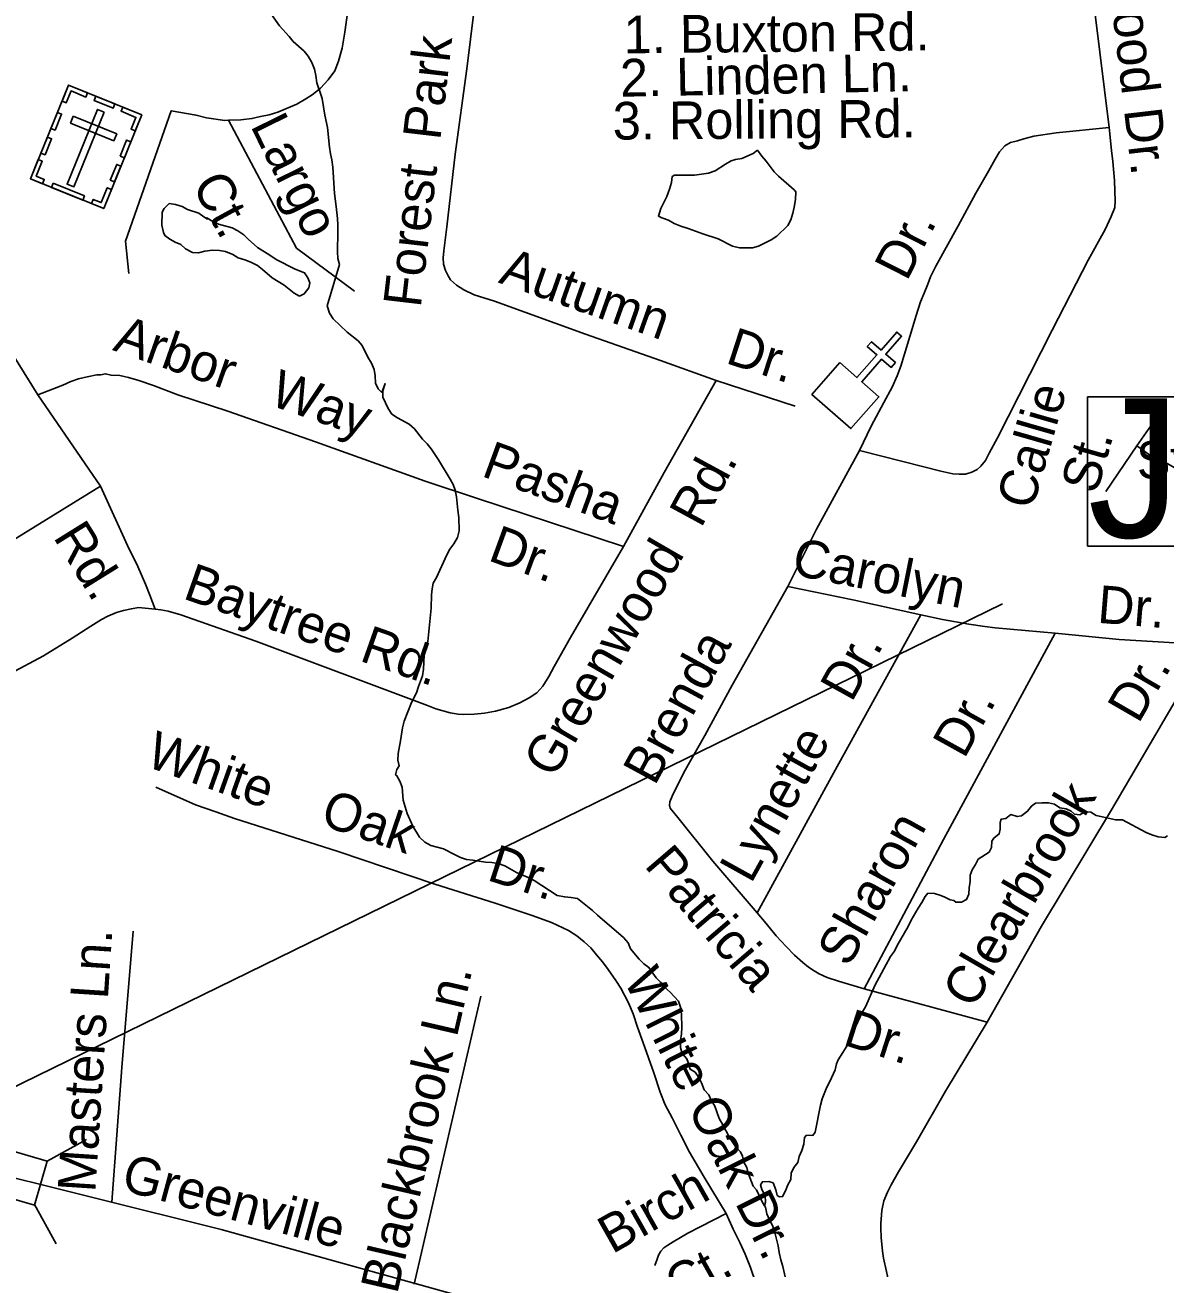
# Model space of a CAD drawing. Extents: x 2290055 to 2389491, y 66597 to 237875.
# Drawn here: x 2341823 to 2344693, y 165234 to 168365 of the extents above; entities that cross this region are included whole.
import ezdxf

# ---------------------------------------------------------------- set-up
doc = ezdxf.new("R2010")
doc.units = 0
for name, color, linetype in [('Exist Cultural Cemetery CELL', 7, 'Continuous'), ('Exist Cultural Church CELL', 7, 'Continuous'), ('Exist Hydrographic Creek Single Shore', 7, 'Continuous'), ('Exist Hydrographic Pond Under 1500 Sq Ft', 7, 'Continuous'), ('Exist Road Non-System Structure Non-Sys Other Number Label', 7, 'Continuous'), ('Exist Road Non-System Type 51', 7, 'Continuous'), ('Exist Road Non-System Type 51 Label', 7, 'Continuous')]:
    doc.layers.add(name, color=color, linetype=linetype)

msp = doc.modelspace()

# ---------------------------------------------------------------- linework, layer by layer
at = {"layer": 'Exist Cultural Cemetery CELL'}
for points in [[(2341932.7, 168213.1), (2342117.1, 168138.1), (2342021.2, 167902.2), (2341836.8, 167977.2)], [(2341916.4, 168173), (2341926.9, 168168.7), (2341939, 168198.5), (2341976.6, 168183.2), (2341980.8, 168193.6), (2341932.7, 168213.1)], [(2342001.3, 168185.2), (2342049.3, 168165.7), (2342045, 168155.1), (2341997, 168174.6)], [(2342022.6, 168144.9), (2342005.3, 168151.9), (2341928.9, 167964.1), (2341946.2, 167957)], [(2342100.8, 168097.9), (2342090.3, 168102.2), (2342102.4, 168132), (2342064.9, 168147.3), (2342069.1, 168157.6), (2342117.1, 168138)], [(2341888.4, 168104.3), (2341904.7, 168144.4), (2341915.3, 168140.1), (2341899, 168100)], [(2341944.8, 168134.7), (2341937.8, 168117.4), (2342046.9, 168073), (2342053.9, 168090.3)], [(2341863.1, 168042), (2341879.4, 168082.2), (2341889.9, 168077.9), (2341873.6, 168037.7)], [(2342062.7, 168034.5), (2342079, 168074.6), (2342089.6, 168070.4), (2342073.3, 168030.2)], [(2341867.4, 167964.8), (2341871.7, 167975.5), (2341851.4, 167983.7), (2341866.6, 168021.2), (2341856.3, 168025.4), (2341836.7, 167977.3)], [(2342037.9, 167973.5), (2342054.2, 168013.6), (2342064.7, 168009.3), (2342048.4, 167969.2)], [(2341894.3, 167966.2), (2341972.9, 167934.3), (2341968.6, 167923.7), (2341890, 167955.7)], [(2341990.5, 167914.7), (2341994.8, 167925.4), (2342015.2, 167917.1), (2342030.4, 167954.5), (2342040.7, 167950.3), (2342021.2, 167902.2)]]:
    msp.add_lwpolyline(points, close=True, dxfattribs=at)
at = {"layer": 'Exist Cultural Church CELL'}
msp.add_lwpolyline([(2343874.2, 167514.2), (2343917.1, 167476.7), (2343967.3, 167533.9), (2343943.3, 167555), (2343953.9, 167567), (2343977.9, 167545.9), (2344017.6, 167591), (2344029.6, 167580.5), (2343989.9, 167535.3), (2344014, 167514.2), (2344003.4, 167502.2), (2343979.4, 167523.3), (2343929.1, 167466.1), (2343972.3, 167428), (2343902, 167348), (2343803.9, 167434.3)], close=True, dxfattribs=at)
at = {"layer": 'Exist Hydrographic Creek Single Shore'}
for points in [[(2342584, 167657.6), (2342614.7, 167761), (2342611, 167776.8), (2342609.7, 167793.4), (2342611, 167843.5), (2342611, 167861.3), (2342610, 167877), (2342606.7, 167907.7), (2342602.2, 167940), (2342597.7, 168006.4), (2342595.5, 168024.6), (2342592, 168040.1), (2342589.5, 168056.9), (2342584.5, 168106.2), (2342578, 168137.3), (2342571.2, 168179.7), (2342557.5, 168219), (2342555.5, 168237), (2342552, 168253.5), (2342545, 168270.3), (2342535.7, 168286.2), (2342526, 168298.5), (2342498.2, 168322.7), (2342488, 168335.6), (2342464, 168362.6), (2342423.2, 168419.4)], [(2342584, 167657.6), (2342584.2, 167654.5), (2342589.7, 167638.8), (2342598.5, 167624.3), (2342634.2, 167591.1), (2342661.5, 167568.9), (2342672.2, 167557.1), (2342686.5, 167528), (2342695.2, 167513.2), (2342702, 167497), (2342704.7, 167481.1), (2342705.5, 167462.5), (2342712, 167448.2), (2342721.5, 167439), (2342729.7, 167461.4), (2342724, 167443), (2342724, 167427.4), (2342737, 167398.5), (2342746.7, 167384.8), (2342761, 167374.8), (2342790, 167359.1), (2342803.5, 167347.2), (2342823.5, 167321.8), (2342835.5, 167310.1), (2342845.7, 167296.8), (2342864, 167269.2), (2342893.7, 167220.9), (2342900.5, 167207.5), (2342905.5, 167193.1), (2342909.2, 167176.1), (2342912.7, 167142.5), (2342915.5, 167124), (2342916, 167090.7), (2342911.5, 167073.5), (2342902.2, 167057.9), (2342892.5, 167044.6), (2342884.7, 167030.5), (2342859, 166972.8), (2342850.7, 166959), (2342848, 166944.2), (2342846.5, 166929.3), (2342845.2, 166896.1), (2342837, 166811.7), (2342832.5, 166797.4), (2342827.7, 166778.2), (2342826.2, 166742.2), (2342824, 166725), (2342813.7, 166698.3), (2342809, 166682.2), (2342796.2, 166658.1), (2342777.2, 166610.8), (2342773.5, 166594.8), (2342768.7, 166561.6), (2342762.5, 166529.5), (2342762, 166513.3), (2342765.2, 166498.5), (2342759.5, 166489.8), (2342755.7, 166476.4), (2342759.2, 166473.8), (2342766.5, 166459.7), (2342772.5, 166445), (2342775, 166412.5), (2342785.5, 166378.8), (2342799, 166346.5), (2342816.2, 166318.8), (2342829.2, 166306.7), (2342845, 166298.1), (2342876.5, 166289.4), (2342904, 166275.1), (2342919.5, 166268.1), (2342934.5, 166262.6), (2342950.2, 166261.1), (2342982, 166255.8), (2342998.2, 166255.3), (2343014, 166252.6), (2343030.7, 166247.1), (2343060.5, 166230.3), (2343089.5, 166217.7), (2343105, 166209.9), (2343163, 166172.2), (2343181.7, 166168.7), (2343197.2, 166167.5), (2343214, 166164.2), (2343252, 166134.6), (2343264, 166122.4), (2343329.5, 166066.7), (2343341, 166052.6), (2343347.5, 166038.2), (2343368.7, 166012.1), (2343380.5, 165999.8), (2343393.5, 165991), (2343411.5, 165964.5), (2343423, 165953.6), (2343433.2, 165941.5), (2343447, 165928.9), (2343468.2, 165905.9), (2343473.2, 165890.9), (2343476, 165873.2), (2343476.2, 165839.6), (2343475.2, 165823.8)], [(2343684.8, 165390.6), (2343687, 165399.6), (2343686.5, 165416.2), (2343678, 165431.3), (2343674.7, 165443.4), (2343679.2, 165451.2), (2343695.2, 165452.2), (2343706, 165448.1), (2343713.2, 165430.8), (2343716, 165416.6), (2343722.5, 165412.9), (2343730, 165413.9), (2343737, 165427.9), (2343743.5, 165443.7), (2343751, 165457.2), (2343752, 165473), (2343758.2, 165486.7), (2343768.7, 165499.9), (2343772, 165514.7), (2343778.5, 165530), (2343783.2, 165546.2), (2343785, 165562.2), (2343790.5, 165568.3), (2343806.5, 165568), (2343811.7, 165576.1), (2343825.7, 165644.3), (2343830, 165660.3), (2343841.5, 165689.8), (2343849, 165704), (2343862, 165732.8), (2343865.7, 165747.8), (2343869.7, 165758), (2343897.5, 165801.9), (2343909.5, 165832.1), (2343930.7, 165877.2), (2343939.5, 165893.4), (2343962.2, 165945.4), (2344002, 166018.9), (2344011.5, 166031.9), (2344018.5, 166046.2), (2344046, 166094.1), (2344053.5, 166110.1), (2344071.2, 166139.9), (2344080.7, 166154.1), (2344089, 166169.2), (2344096, 166178.1), (2344112.5, 166176.8), (2344128, 166171.9), (2344138.7, 166168.2), (2344152.2, 166161.4), (2344160.7, 166159.6), (2344165.7, 166155), (2344180.7, 166155.4), (2344193, 166161.8), (2344199.2, 166175.1), (2344200, 166191.3), (2344202.5, 166207.1), (2344202.5, 166223), (2344207, 166236.9), (2344216, 166250.3), (2344222.5, 166263.7), (2344249.7, 166281.2), (2344256.2, 166292.9), (2344257, 166308.8), (2344261.5, 166316.8), (2344275.5, 166327.1), (2344278, 166339.3), (2344278, 166355.6), (2344280.5, 166364.7), (2344292, 166366.2), (2344304.5, 166376.1), (2344320.5, 166370.9), (2344331.5, 166373.1), (2344346.5, 166384.5), (2344356.2, 166397.3), (2344367, 166404.3), (2344382.5, 166405.8), (2344399, 166405.8), (2344414.7, 166402.1), (2344427.5, 166392.7), (2344443.7, 166390.6), (2344456.2, 166384.9), (2344464.7, 166377.2), (2344478.5, 166375.3), (2344490.5, 166382.9), (2344506, 166381.7), (2344519, 166373.2), (2344568.5, 166362.6), (2344585.7, 166362.5), (2344645.2, 166330.8), (2344659.7, 166324.7), (2344675.5, 166320.2), (2344692, 166318), (2344698.7, 166322.1)], [(2343475.2, 165823.8), (2343472.7, 165807.3), (2343473.2, 165788.9), (2343477.7, 165774.1), (2343488.7, 165760.5), (2343492.7, 165751.1), (2343497, 165734.6), (2343509.7, 165727.2), (2343519, 165713.7), (2343526.2, 165700.3), (2343533, 165682.6), (2343544.5, 165670.2), (2343550.5, 165656.4), (2343559.5, 165641.7), (2343570.7, 165610.4), (2343580, 165594.6), (2343596, 165564.2), (2343604.5, 165549.7), (2343613.5, 165537.3), (2343624, 165526.1), (2343629.5, 165515.4), (2343632.2, 165500.6), (2343640, 165487.3), (2343643.2, 165472.5), (2343655.7, 165439.9), (2343664.5, 165430.8), (2343679, 165400.7), (2343684.8, 165390.6)], [(2343684.8, 165390.6), (2343686.7, 165387.1), (2343690.7, 165370.2), (2343697, 165355), (2343705, 165341.4), (2343709.7, 165326.3), (2343718.5, 165289.4), (2343721.5, 165273.2), (2343726, 165254.5), (2343731, 165237.9), (2343739, 165200.6), (2343744, 165169.9), (2343748, 165153.3), (2343750, 165134.5), (2343750.7, 165117.1), (2343750.5, 165080.2), (2343745.2, 165061.5), (2343744, 165042.1), (2343752.7, 165010.4), (2343753.5, 164994.5), (2343765.2, 164962.5), (2343773.7, 164952.9), (2343779, 164945.6), (2343776.2, 164901.9)]]:
    msp.add_lwpolyline(points, dxfattribs=at)
at = {"layer": 'Exist Hydrographic Pond Under 1500 Sq Ft'}
for points in [[(2343621.7, 167803.1), (2343604, 167807.8), (2343568, 167826.3), (2343529.7, 167838.2), (2343492.5, 167852.4), (2343474.2, 167857.7), (2343457, 167864.7), (2343443, 167872.7), (2343426, 167878.6), (2343417.5, 167883.4), (2343424, 167902.1), (2343438.7, 167932.6), (2343445.5, 167951.1), (2343450.7, 167967.6), (2343452.2, 167983.4), (2343458, 167986.5), (2343508.2, 167986.2), (2343543.7, 167991.3), (2343560.5, 167997.2), (2343586.2, 168014), (2343601, 168022.6), (2343611.7, 168026), (2343627.5, 168028), (2343656, 168040.8), (2343666.5, 168049.2), (2343677.5, 168034), (2343688.7, 168022), (2343709, 167994.7), (2343719.7, 167983.5), (2343759.2, 167949.4), (2343763.7, 167944.2), (2343762.2, 167925.1), (2343759, 167905.8), (2343756, 167890.3), (2343751.2, 167874.1), (2343743.5, 167860), (2343715.2, 167832.4), (2343701.7, 167823.8), (2343669.2, 167807.2), (2343654, 167803.7), (2343621.7, 167803.1)], [(2342514, 167681.9), (2342500.7, 167689.5), (2342475.5, 167709.1), (2342445.5, 167727.4), (2342420.7, 167748.7), (2342408, 167758.5), (2342391.2, 167767.4), (2342376.7, 167772.9), (2342360, 167777.9), (2342346.5, 167786.7), (2342328, 167794.1), (2342312.7, 167796.7), (2342295.5, 167797.6), (2342276.2, 167795.3), (2342259.5, 167790.8), (2342244.5, 167791.3), (2342227.2, 167800.4), (2342215.5, 167811.5), (2342201.5, 167817.3), (2342188, 167825), (2342175.5, 167834.3), (2342171.7, 167841.7), (2342167.7, 167860.3), (2342168.5, 167893.1), (2342173.5, 167902.7), (2342185.7, 167914.9), (2342202, 167912.3), (2342218.5, 167907.3), (2342232, 167900.3), (2342261, 167890.5), (2342273, 167881.1), (2342282.2, 167875.9), (2342281, 167879.2), (2342295.7, 167869.9), (2342310.2, 167862.8), (2342345, 167853.7), (2342359, 167846.3), (2342374, 167836.3), (2342385, 167825), (2342408.5, 167804.2), (2342439.2, 167784.9), (2342455.5, 167773.6), (2342503.5, 167749.5), (2342527, 167740.3), (2342535.2, 167727.4), (2342540.5, 167715.6), (2342537.5, 167702.9), (2342526, 167687.1), (2342514, 167681.9)]]:
    msp.add_lwpolyline(points, dxfattribs=at)
at = {"layer": 'Exist Road Non-System Structure Non-Sys Other Number Label'}
for p, q in [((2341778.7, 165681.2), (2344283.4, 166906.5)), ((2341878.8, 165502.8), (2341978, 165557.3)), ((2341847.2, 165394.1), (2341901.8, 165294.9))]:
    msp.add_line(p, q, dxfattribs=at)
for points in [[(2345743, 167427.8), (2344497.7, 167427.8), (2344497.7, 167052.2), (2345743, 167052.2)], [(2341640.9, 165572.4), (2341878.9, 165503.3), (2341846.7, 165392.1), (2341608.6, 165461.2)]]:
    msp.add_lwpolyline(points, close=True, dxfattribs=at)
at = {"layer": 'Exist Road Non-System Type 51'}
for p, q in [((2343562.8, 167469), (2343761.3, 167404.6)), ((2341855.6, 167433.2), (2342013, 167203.3)), ((2342013, 167203.3), (2341542.1, 166912.7)), ((2343329.2, 167051.4), (2342959.6, 167173.2)), ((2343935.6, 165937.2), (2344245.1, 165853.3))]:
    msp.add_line(p, q, dxfattribs=at)
for points in [[(2344478.4, 168747.5), (2344516.5, 168390.9), (2344552.1, 168106.1)], [(2342680.1, 168742.6), (2342652.6, 168523.2), (2342627.8, 168346.3), (2342621.2, 168306), (2342612.6, 168273.5), (2342603.4, 168249.2), (2342586.3, 168226.5), (2342567.1, 168205.7), (2342561.6, 168201.4)], [(2342993.8, 168702.8), (2342962.6, 168479.4), (2342935.4, 168254.5), (2342905.8, 168039), (2342885.2, 167856.3), (2342877.7, 167796), (2342876.1, 167777.9), (2342876.8, 167761.8), (2342881.7, 167745.9), (2342888.1, 167732.4), (2342894.4, 167722.5), (2342909, 167709.2), (2342927.5, 167697.8), (2342954, 167684.8), (2343004.5, 167668.7), (2343233.9, 167585.9), (2343422.6, 167519.2), (2343562.8, 167469)], [(2342561.6, 168201.4), (2342545.8, 168188.8), (2342530.4, 168178.4), (2342507, 168165.3), (2342481.1, 168154.4), (2342459.5, 168145.4), (2342437.8, 168138.6), (2342416, 168133.8), (2342394.2, 168129), (2342366.4, 168125.9), (2342335.7, 168124.7)], [(2342253.7, 168137.2), (2342191.2, 168148.4), (2342076.5, 167820.4), (2342084.7, 167738.3)], [(2342335.7, 168124.7), (2342326.4, 168124.3), (2342280.3, 168130.4), (2342253.7, 168137.2), (2342250.6, 168138.2)], [(2342506.2, 167802.8), (2342335.7, 168124.7)], [(2344552.1, 168106.1), (2344418.4, 168092.9), (2344362.6, 168084.8), (2344336.9, 168077.9), (2344321, 168073), (2344303.5, 168068.4), (2344289.7, 168059.9), (2344276.2, 168045.3), (2344265.1, 168026.8), (2344248.2, 167996.3), (2344216.3, 167940.9), (2344171.6, 167859), (2344115.6, 167757), (2344102.5, 167730.2), (2344095.4, 167711.9), (2344086.1, 167689.5), (2344077.1, 167667.2), (2344066.4, 167633), (2344050.4, 167580.2), (2344027.4, 167505.4), (2344018.6, 167480.8), (2344005.6, 167452.3), (2343985.1, 167413.5), (2343953.3, 167354.4), (2343923.9, 167293.2)], [(2344552.1, 168106.1), (2344558.3, 168048.6), (2344561.4, 168020.5), (2344565.2, 167972.7), (2344566.3, 167946.8), (2344567.3, 167920.9), (2344566, 167904.8), (2344556.7, 167882.4), (2344542.2, 167849.7), (2344499, 167772.2), (2344408.2, 167596.3), (2344324.5, 167430.8), (2344270.9, 167325), (2344250.1, 167286.1), (2344241, 167267.7), (2344229.4, 167253.1), (2344219.9, 167244.9), (2344206, 167238.1), (2344190.5, 167233.5), (2344174.4, 167232.9), (2344158.3, 167234.2), (2344128.1, 167241.2), (2344085.7, 167251.4), (2343923.9, 167293.2)], [(2341597.1, 167845.4), (2341740.3, 167616.7), (2341855.6, 167433.2)], [(2342506.2, 167802.8), (2342652.9, 167694.6)], [(2342959.6, 167173.2), (2342830.4, 167215.8), (2342554.4, 167314.8), (2342333.4, 167392.1), (2342207.7, 167433.4), (2342146.7, 167456.9), (2342110.1, 167469.5), (2342083.9, 167476.4), (2342061.8, 167481.4), (2342039.7, 167482.5), (2342025.5, 167486.2), (2342013.8, 167483.5), (2342003.6, 167483.1), (2341979.8, 167478.2), (2341958, 167473.4), (2341938.3, 167466.7), (2341918.6, 167457.7), (2341855.6, 167433.2)], [(2343562.8, 167469), (2343431.8, 167237.6), (2343329.2, 167051.4)], [(2344621.8, 167304.9), (2344692, 167405.2)], [(2343923.9, 167293.2), (2343815.6, 167094.6), (2343743.5, 166950)], [(2344543.4, 167189.6), (2344621.8, 167304.9)], [(2345064.6, 167251.6), (2345051.9, 167240), (2345028.5, 167221), (2345016.8, 167211.5), (2344999.2, 167202), (2344983.5, 167196.3), (2344958.1, 167190.6), (2344930.7, 167188.7), (2344902.7, 167186.4), (2344856.5, 167194.4), (2344809.6, 167205.8), (2344756.8, 167226.7), (2344700.1, 167258.9), (2344657.1, 167279.8), (2344629.7, 167298.8), (2344621.8, 167304.9)], [(2342013, 167203.3), (2342085, 167044.2), (2342104.5, 167006.9), (2342117.9, 166975.6), (2342126.5, 166955.9), (2342137.5, 166928.4), (2342151, 166892.9)], [(2343329.2, 167051.4), (2343196.2, 166822), (2343155.1, 166748.5), (2343142, 166724), (2343126.9, 166699.4), (2343111.8, 166682.8), (2343092.3, 166669.9), (2343068.8, 166657.1), (2343041.1, 166645.8), (2343007.6, 166636.6), (2342979.6, 166631.6), (2342953.8, 166628.6), (2342927.9, 166627.6), (2342913.7, 166629), (2342893.6, 166632.1), (2342857.1, 166642.5), (2342836.4, 166650.3)], [(2343743.5, 166950), (2343603, 166702.2), (2343534.2, 166575.4), (2343481.8, 166481.5), (2343452.3, 166422.2), (2343446.6, 166407.9), (2343445, 166399.9), (2343447.3, 166391.8), (2343466.2, 166368.6), (2343554.6, 166258.2), (2343665.8, 166128.4)], [(2344078.2, 166878.9), (2343906.7, 166916.4), (2343743.5, 166950)], [(2342151, 166892.9), (2342108.8, 166897.1), (2342090.9, 166894.4), (2342071.1, 166889.7), (2342053.2, 166885.1), (2342031.6, 166876), (2342015.8, 166867.5), (2341988.6, 166850.3), (2341941.9, 166820.6), (2341869.5, 166775.7), (2341785.3, 166730.4), (2341722.9, 166689.8), (2341711.4, 166681.2), (2341701.3, 166678.8), (2341691.5, 166678.4), (2341681.2, 166682.3), (2341673, 166689.8), (2341666.4, 166699.4), (2341655.7, 166719), (2341542.1, 166912.7)], [(2342836.4, 166650.3), (2342404.3, 166812.6), (2342215.6, 166879.3), (2342183.4, 166888.2), (2342165.2, 166891.5), (2342151, 166892.9)], [(2344078.2, 166878.9), (2343858, 166480.3), (2343665.8, 166128.4)], [(2344416.4, 166832.5), (2344265.5, 166846.6), (2344239.5, 166849.5), (2344199.2, 166855.8), (2344132.8, 166867.3), (2344078.2, 166878.9)], [(2344416.4, 166832.5), (2344134.7, 166313), (2343935.6, 165937.2)], [(2344801.6, 166803.5), (2344576.9, 166816.9), (2344416.4, 166832.5)], [(2344801.6, 166803.5), (2344558.1, 166387.8), (2344381.6, 166094.7), (2344245.1, 165853.3)], [(2342152.7, 166444.6), (2342252.6, 166400.6), (2342303.2, 166382.6), (2342350.1, 166366.4), (2342611.4, 166282.9), (2342854.5, 166200.3), (2343006.8, 166152.5), (2343099.9, 166122), (2343148.5, 166103.9), (2343191.3, 166083.7), (2343211.9, 166070.4), (2343230.5, 166055.3), (2343247.2, 166039.9), (2343262, 166022.5), (2343276.5, 166005), (2343291.4, 165985.5), (2343310.5, 165958.4), (2343323.1, 165938.9), (2343342.6, 165901.6), (2343353.9, 165874.1), (2343365, 165840.4), (2343378.7, 165800.9), (2343405.7, 165725.9), (2343421.7, 165676.6), (2343434.8, 165645), (2343452.2, 165611.8), (2343473.9, 165568.7), (2343495.7, 165525.6), (2343532.3, 165463.1), (2343587.8, 165371.1)], [(2343665.8, 166128.4), (2343688.8, 166101.4), (2343714, 166070.2), (2343739.4, 166043.3), (2343760.2, 166022.2), (2343781, 166003), (2343795.3, 165991.4), (2343809.7, 165982.1), (2343821.8, 165974.7), (2343842.2, 165965.3), (2343870.8, 165956.6), (2343935.6, 165937.2)], [(2342095.1, 166082.3), (2342066.7, 165739.2), (2342042.1, 165399.8)], [(2342802.9, 165193.4), (2342970.7, 165918.4)], [(2344245.1, 165853.3), (2344139.8, 165679.1), (2344066.7, 165552.1), (2344021.8, 165476.2), (2344003, 165443.6), (2343993.9, 165425.2), (2343984.6, 165402.8), (2343979.7, 165378.7), (2343977, 165346.4), (2343977.5, 165334.6), (2343978.4, 165310.4), (2343981.7, 165276.7), (2343984.4, 165258.8), (2343991.7, 165224.9), (2343994.1, 165213.2), (2343994.5, 165203), (2343994.9, 165193.2), (2343993.4, 165181), (2343991.7, 165173.1), (2343988.4, 165158.8), (2343979, 165138.4), (2343960.4, 165103.9), (2343898.4, 165001.3), (2343852.9, 164911.5)], [(2346662.2, 163895.5), (2346496.8, 163957.7), (2346262.9, 164054.5), (2345470.3, 164361.2), (2344269.9, 164769.9), (2343846.7, 164899.2), (2343648.3, 164953.3), (2343374.9, 165036.4), (2342316.9, 165330.9), (2341347, 165572.5), (2341245.5, 165593.4)], [(2343587.8, 165371.1), (2343491.6, 165321.3), (2343454.7, 165299.8), (2343440.9, 165291.4), (2343431, 165284.8), (2343423.5, 165276.6), (2343418, 165266.2), (2343414.4, 165256.2), (2343408.8, 165239.9)], [(2343587.8, 165371.1), (2343605.4, 165331.7), (2343622.9, 165296.3), (2343635.8, 165268.9), (2343649.3, 165235.3), (2343662.6, 165196.1), (2343667.8, 165174), (2343670.8, 165148.2), (2343670.1, 165116.3), (2343668.4, 165100.2), (2343664, 165061.9), (2343656.4, 165005.5), (2343648.3, 164953.3)]]:
    msp.add_lwpolyline(points, dxfattribs=at)

# ---------------------------------------------------------------- texts
at = {"layer": 'Exist Road Non-System Structure Non-Sys Other Number Label'}
msp.add_text('J143', height=350, dxfattribs=at).set_placement((2344498.2, 167073.9))
at = {"layer": 'Exist Road Non-System Type 51 Label'}
for s, rotation, p in [('Englewood Dr.', 276.7015, (2344511.7, 168810.3)), ('1. Buxton Rd.', 0.5563, (2343330.5, 168293.1)), ('Park', 83.3327, (2342868.3, 168072.4)), ('2. Linden Ln. ', 1.107, (2343321.7, 168183.8)), ('3. Rolling Rd.', 0.454, (2343302.9, 168075.6)), ('Largo', 296.2637, (2342389.4, 168111.3)), ('Forest', 83.3327, (2342819, 167650.8)), ('Ct.', 298.6159, (2342241.9, 167962.1)), ('Dr.', 63.2179, (2344042.7, 167716.9)), ('Autumn', 340.5354, (2343012.5, 167716.4)), ('Arbor   Way', 340.7342, (2342041.6, 167546.2)), ('Dr.', 342.0371, (2343583.6, 167514)), ('Callie', 73.9577, (2344358.5, 167140.5)), ('Pasha', 339.8971, (2342969, 167229.4)), ('St.', 73.9577, (2344520.2, 167180.8)), ('Strada', 2.1878, (2344622.7, 167220.5)), ('Rd.', 61.4756, (2343524.6, 167095.3)), ('Rd.', 301.8831, (2341892.6, 167075.3)), ('Dr.', 339.8971, (2342985.6, 167017.3)), ('Greenwood', 59.8936, (2343155.4, 166464.1)), ('Carolyn', 348.7629, (2343750.1, 166980.7)), ('Baytree', 340.5878, (2342217.6, 166921.1)), ('Dr.', 355.3688, (2344520.6, 166859.2)), ('Rd.', 340.5878, (2342662.4, 166764.3)), ('Brenda', 61.5034, (2343408, 166446.1)), ('Dr.', 61.01, (2343903.6, 166656.2)), ('Dr.', 59.9268, (2344625.7, 166602.5)), ('Dr.', 61.0179, (2344187, 166513.9)), ('White', 340.3996, (2342123.2, 166498.9)), ('Lynette', 61.01, (2343650.6, 166199.6)), ('Oak', 341.2394, (2342563, 166351.3)), ('Clearbrook', 59.9268, (2344210.2, 165883.5)), ('Sharon', 61.0179, (2343896.1, 165988.7)), ('Dr.', 341.8915, (2342983.1, 166212)), ('Patricia', 310.565, (2343379.7, 166246.8)), ('Masters Ln.', 86.2714, (2342000, 165423.2)), ('White Oak Dr.', 296.5647, (2343328.5, 165960.7)), ('Blackbrook Ln.', 76.9426, (2342759.7, 165166)), ('Dr.', 342.3214, (2343878.8, 165797.3)), ('Greenville', 344.8826, (2342061.6, 165431.3)), ('Birch', 29.3903, (2343301.1, 165268.1)), ('Ct.', 29.3903, (2343469.4, 165140.9))]:
    msp.add_text(s, height=95, rotation=rotation, dxfattribs=at).set_placement(p)

doc.saveas('drawing.dxf')
